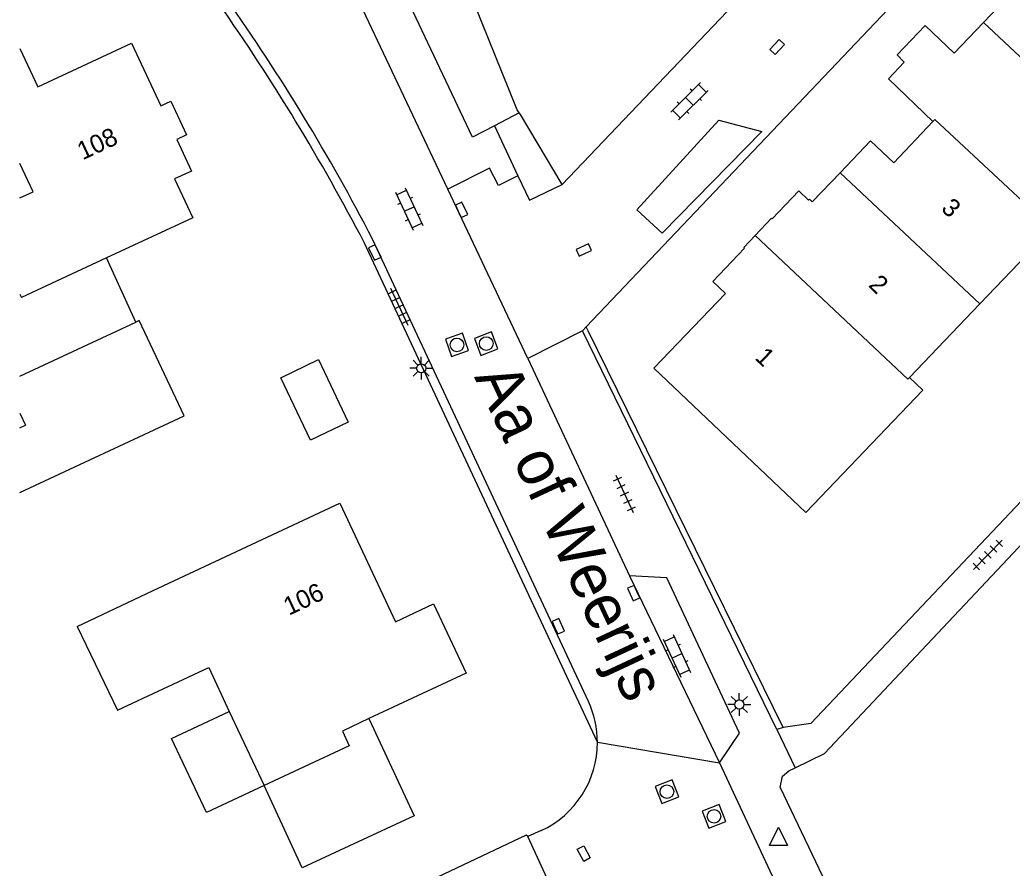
# Model space of a CAD drawing. Extents: x 131000 to 133013, y 393000 to 396501.
# Drawn here: x 131000 to 131054.5, y 395353.2 to 395399.8 of the extents above; entities that cross this region are included whole.
import ezdxf

# ---------------------------------------------------------------- set-up
doc = ezdxf.new("R2010")
doc.units = 0
for name, color, linetype in [('gg-afsc-erfafscheiding', 7, 'Continuous'), ('gg-afsc-muur', 7, 'Continuous'), ('gg-anno-huisnummerreeks BGT', 7, 'Continuous'), ('gg-anno-openbare ruimte label', 7, 'Continuous'), ('gg-bbg-bijgebouw', 7, 'Continuous'), ('gg-bbg-gedigitaliseerde bebouwing', 7, 'Continuous'), ('gg-bbg-gedigitaliseerde bijgebouw', 7, 'Continuous'), ('gg-bbg-hoofdgebouw', 7, 'Continuous'), ('gg-bbg-luifel en loopbrug', 7, 'Continuous'), ('gg-bbg-tussenscheiding', 7, 'Continuous'), ('gg-knt-verharding', 7, 'Continuous'), ('gg-knt-verharding nz', 7, 'Continuous'), ('gt-grn-vlakafsluiter', 7, 'Continuous'), ('gt-grn-weggrens', 7, 'Continuous'), ('gt-symb-klinker verharding', 7, 'Continuous'), ('gt-symb-kolk', 7, 'Continuous'), ('gt-symb-kolk center center', 7, 'Continuous'), ('gt-symb-lichtmast', 7, 'Continuous'), ('gt-symb-rioolschacht', 7, 'Continuous'), ('gt-symb-tegel verharding', 7, 'Continuous'), ('gt-symb-waterafsluiter', 7, 'Continuous')]:
    doc.layers.add(name, color=color, linetype=linetype)

# ---------------------------------------------------------------- blocks, each defined once
blk = doc.blocks.new('gt0-TEG1')
at = {"layer": 'gt-symb-tegel verharding'}
for p, q in [((-1.125, 0), (1.125, 0)), ((-0.9, -0.25), (-0.9, 0.25)), ((-0.45, -0.25), (-0.45, 0.25)), ((0, -0.25), (0, 0.25)), ((0.45, -0.25), (0.45, 0.25)), ((0.9, -0.25), (0.9, 0.25))]:
    blk.add_line(p, q, dxfattribs=at)
blk = doc.blocks.new('gt0-KOLK')
at = {"layer": 'gt-symb-kolk'}
blk.add_lwpolyline([(0, 0), (0.375, 0), (0.375, 0.4), (-0.375, 0.4), (-0.375, 0), (0, 0)], dxfattribs=at)
blk = doc.blocks.new('gt0-KOLKCC')
at = {"layer": 'gt-symb-kolk center center'}
blk.add_lwpolyline([(-0.375, 0.2), (0.375, 0.2), (0.375, -0.2), (-0.375, -0.2)], close=True, dxfattribs=at)
blk = doc.blocks.new('gt0-WAFSL')
at = {"layer": 'gt-symb-waterafsluiter'}
for p, q in [((-0.5, -0.333), (0, 0.667)), ((0, 0.667), (0.5, -0.333)), ((0.5, -0.333), (-0.5, -0.333))]:
    blk.add_line(p, q, dxfattribs=at)
blk = doc.blocks.new('gt0-RS')
at = {"layer": 'gt-symb-rioolschacht'}
blk.add_lwpolyline([(-0.5, -0.5), (0.5, -0.5), (0.5, 0.5), (-0.5, 0.5)], close=True, dxfattribs=at)
blk.add_circle((0, 0), 0.375, dxfattribs=at)
blk = doc.blocks.new('gt0-KL1')
at = {"layer": 'gt-symb-klinker verharding'}
for p, q in [((-1.15, 0.3), (1.15, 0.3)), ((-1, -0.3), (-1, 0.3)), ((-0.5, 0.3), (-0.5, 0.45)), ((0, -0.3), (0, 0.3)), ((0.5, 0.3), (0.5, 0.45)), ((1, -0.3), (1, 0.3)), ((-1.15, -0.3), (1.15, -0.3)), ((-0.5, -0.45), (-0.5, -0.3)), ((0.5, -0.45), (0.5, -0.3))]:
    blk.add_line(p, q, dxfattribs=at)
blk = doc.blocks.new('gt0-LMAST')
at = {"layer": 'gt-symb-lichtmast'}
for p, q in [((-0.005, 0.246), (-0.005, 0.621)), ((-0.182, 0.173), (-0.447, 0.438)), ((0.172, 0.173), (0.437, 0.438)), ((-0.255, -0.004), (-0.63, -0.004)), ((-0.182, -0.181), (-0.447, -0.446)), ((-0.005, -0.254), (-0.005, -0.629)), ((0.437, -0.446), (0.172, -0.181)), ((0.245, -0.004), (0.62, -0.004))]:
    blk.add_line(p, q, dxfattribs=at)
blk.add_circle((-0.005, -0.004), 0.25, dxfattribs=at)

msp = doc.modelspace()

# ---------------------------------------------------------------- linework, layer by layer
at = {"layer": 'gg-afsc-erfafscheiding'}
for p, q in [((131027.491, 395394.563), (131027.422, 395394.657)), ((131041.905, 395360.904), (131031.208, 395382.682)), ((131060.156, 395376.459), (131044.173, 395359.472))]:
    msp.add_line(p, q, dxfattribs=at)
for points in [[(131027.422, 395394.657), (131027.312, 395394.808), (131024.123, 395402.728), (131020.432, 395408.991)], [(131057.244, 395375.718), (131043.42, 395361.111), (131041.905, 395360.904)]]:
    msp.add_lwpolyline(points, dxfattribs=at)
at = {"layer": 'gg-afsc-muur'}
msp.add_line((131006.364, 395383.156), (131004.755, 395386.683), dxfattribs=at)
at = {"layer": 'gg-bbg-bijgebouw'}
for points in [[(131009.017, 395378.011), (131006.56, 395383.248), (131006.364, 395383.156)], [(131014.325, 395380.107), (131016.402, 395381.097), (131018.028, 395377.667), (131015.951, 395376.677), (131014.325, 395380.107)]]:
    msp.add_lwpolyline(points, dxfattribs=at)
at = {"layer": 'gg-bbg-gedigitaliseerde bebouwing'}
for p, q in [((131056.656, 395388.294), (131052.709, 395384.161)), ((131000, 395384.698), (131000.09, 395384.513)), ((131052.709, 395384.161), (131048.85, 395380.12)), ((131011.499, 395361.78), (131013.408, 395357.705))]:
    msp.add_line(p, q, dxfattribs=at)
for points in [[(131000, 395389.982), (131000.727, 395390.321), (131000, 395391.873)], [(131043.145, 395372.702), (131049.58, 395379.42), (131048.85, 395380.12)], [(131003.151, 395366.45), (131005.37, 395361.84), (131010.37, 395364.19), (131011.499, 395361.78)]]:
    msp.add_lwpolyline(points, dxfattribs=at)
at = {"layer": 'gg-bbg-gedigitaliseerde bijgebouw'}
for p, q in [((131000, 395380.188), (131006.364, 395383.156)), ((131000, 395378.166), (131000.308, 395377.506)), ((131000, 395373.806), (131009.017, 395378.011)), ((131000, 395377.362), (131000.308, 395377.506))]:
    msp.add_line(p, q, dxfattribs=at)
at = {"layer": 'gg-bbg-hoofdgebouw'}
for p, q in [((131004.755, 395386.683), (131000.09, 395384.513)), ((131043.145, 395372.702), (131034.807, 395380.626)), ((131018.082, 395359.895), (131013.408, 395357.705))]:
    msp.add_line(p, q, dxfattribs=at)
for points in [[(131069.426, 395396.387), (131061.835, 395403.621), (131059.558, 395401.281), (131058.177, 395402.604), (131055.877, 395400.157), (131054.572, 395401.369), (131052.901, 395399.613)], [(131052.901, 395399.613), (131051.305, 395397.935), (131049.705, 395399.45), (131048.158, 395397.836), (131048.559, 395397.428), (131047.685, 395396.525), (131050.13, 395394.18)], [(131000, 395398.192), (131000.985, 395396.078), (131006.136, 395398.476), (131007.745, 395395.038), (131008.289, 395395.293), (131009.158, 395393.436), (131008.614, 395393.182), (131009.424, 395391.452), (131008.497, 395391.018), (131009.494, 395388.888), (131004.755, 395386.683)], [(131045.032, 395391.365), (131046.695, 395393.114), (131047.983, 395391.901), (131050.13, 395394.18)], [(131045.032, 395391.365), (131043.503, 395389.756), (131043.345, 395389.907), (131043.3, 395389.86), (131042.777, 395390.359), (131041.308, 395388.83), (131041.269, 395388.867), (131040.37, 395387.919)], [(131034.807, 395380.626), (131038.734, 395384.73), (131038.044, 395385.39), (131039.786, 395387.211), (131039.743, 395387.252), (131040.37, 395387.919)], [(131003.151, 395366.45), (131007.327, 395368.413), (131017.569, 395373.222), (131020.632, 395366.702), (131022.708, 395367.679), (131024.496, 395363.877), (131019.169, 395361.386)], [(131019.169, 395361.386), (131017.707, 395360.703), (131018.082, 395359.895)]]:
    msp.add_lwpolyline(points, dxfattribs=at)
at = {"layer": 'gg-bbg-luifel en loopbrug'}
for points in [[(131013.408, 395357.705), (131010.239, 395356.22), (131008.329, 395360.295), (131011.499, 395361.78)], [(131019.169, 395361.386), (131021.651, 395356.039), (131015.505, 395353.187), (131013.408, 395357.705)]]:
    msp.add_lwpolyline(points, dxfattribs=at)
at = {"layer": 'gg-bbg-tussenscheiding'}
msp.add_line((131052.709, 395384.161), (131045.032, 395391.365), dxfattribs=at)
for points in [[(131052.901, 395399.613), (131060.59, 395392.414), (131060.51, 395392.33)], [(131056.656, 395388.294), (131050.229, 395394.285), (131050.13, 395394.18)], [(131040.37, 395387.919), (131048.755, 395380.02), (131048.85, 395380.12)]]:
    msp.add_lwpolyline(points, dxfattribs=at)
at = {"layer": 'gg-knt-verharding'}
for p, q in [((131023.497, 395390.459), (131017.502, 395403.139)), ((131040.069, 395401.518), (131029.777, 395390.712)), ((131027.422, 395394.657), (131026.051, 395393.937)), ((131029.777, 395390.712), (131027.491, 395394.563)), ((131026.051, 395393.937), (131027.348, 395391.187)), ((131027.891, 395381.164), (131023.497, 395390.459)), ((131031.214, 395362.33), (131019.37, 395387.713)), ((131031.712, 395360.082), (131018.919, 395387.498)), ((131030.894, 395382.682), (131027.891, 395381.164)), ((131030.894, 395382.682), (131031.101, 395382.9)), ((131041.554, 395360.792), (131030.894, 395382.682)), ((131027.891, 395381.164), (131033.468, 395369.226)), ((131041.905, 395360.904), (131041.554, 395360.792)), ((131042.565, 395358.68), (131044.173, 395359.472)), ((131038.407, 395358.947), (131043.331, 395348.409)), ((131041.736, 395357.595), (131045.689, 395349.338)), ((131028.617, 395355.238), (131027.893, 395354.903)), ((131029.853, 395350.665), (131027.893, 395354.903))]:
    msp.add_line(p, q, dxfattribs=at)
for points in [[(131057.933, 395411.636), (131057.273, 395410.58), (131056.479, 395409.621), (131031.101, 395382.9)], [(131026.051, 395393.937), (131024.86, 395393.311), (131019.639, 395404.362)], [(131027.348, 395391.187), (131026.272, 395390.659), (131025.785, 395391.618), (131023.497, 395390.459)], [(131038.407, 395358.947), (131039.516, 395360.577), (131035.525, 395369.118), (131033.468, 395369.226)], [(131041.736, 395357.595), (131041.876, 395358.216), (131042.219, 395358.51), (131042.565, 395358.68)], [(131027.893, 395354.903), (131027.794, 395354.983), (131018.018, 395350.353)]]:
    msp.add_lwpolyline(points, dxfattribs=at)
for centre, radius, start, end in [((130914.617, 395333.139), 117.617, 27.52739, 35.0226), ((130915.961, 395333.955), 116.547, 27.46789, 35.06773), ((131026.305, 395360.063), 5.407, 0.1983, 24.7838), ((131026.372, 395360.083), 5.34, 294.8574, 359.9908)]:
    msp.add_arc(centre, radius, start, end, dxfattribs=at)
at = {"layer": 'gg-knt-verharding nz'}
msp.add_line((131033.468, 395369.226), (131038.407, 395358.947), dxfattribs=at)
msp.add_lwpolyline([(131038.385, 395394.254), (131040.735, 395393.624), (131035.261, 395388.041), (131033.872, 395389.331), (131038.385, 395394.254)], dxfattribs=at)
at = {"layer": 'gt-grn-vlakafsluiter'}
msp.add_line((131031.208, 395382.682), (131031.101, 395382.9), dxfattribs=at)
at = {"layer": 'gt-grn-weggrens'}
for p, q in [((131041.554, 395360.792), (131042.565, 395358.68)), ((131031.712, 395360.082), (131038.407, 395358.947))]:
    msp.add_line(p, q, dxfattribs=at)
msp.add_lwpolyline([(131027.348, 395391.187), (131027.978, 395389.851), (131029.777, 395390.712)], dxfattribs=at)

# ---------------------------------------------------------------- block references
at = {"layer": 'gt-symb-klinker verharding'}
for p, rotation in [((131036.761, 395395.286), 44.91895934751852), ((131021.373, 395389.372), -65.04884837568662), ((131036.072, 395364.839), -65.15279434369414)]:
    msp.add_blockref('gt0-KL1', p, dxfattribs=dict(at, rotation=rotation))
at = {"layer": 'gt-symb-kolk'}
for p, rotation in [((131041.724, 395398.135), 46.45841765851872), ((131024.071, 395389.244), -64.5883992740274), ((131019.671, 395387.068), 114.89920052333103), ((131031.048, 395386.937), 25.41160072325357), ((131033.883, 395368.361), 114.20684398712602), ((131029.379, 395366.374), -66.10152212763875)]:
    msp.add_blockref('gt0-KOLK', p, dxfattribs=dict(at, rotation=rotation))
at = {"layer": 'gt-symb-kolk center center', "rotation": -61.819605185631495}
msp.add_blockref('gt0-KOLKCC', (131030.957, 395353.971), dxfattribs=at)
at = {"layer": 'gt-symb-lichtmast'}
for p in [(131022.041, 395380.629), (131039.504, 395362.165)]:
    msp.add_blockref('gt0-LMAST', p, dxfattribs=at)
at = {"layer": 'gt-symb-rioolschacht'}
for p, rotation in [((131025.604, 395381.978), 110.79072527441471), ((131023.999, 395381.91), 109.3224823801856), ((131035.528, 395357.373), 110.86466118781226), ((131038.112, 395356.018), 111.84397692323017)]:
    msp.add_blockref('gt0-RS', p, dxfattribs=dict(at, rotation=rotation))
at = {"layer": 'gt-symb-tegel verharding'}
for p, rotation in [((131020.822, 395384.006), -64.97272120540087), ((131033.203, 395373.726), -65.04884837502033), ((131053.143, 395370.377), -134.67584063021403)]:
    msp.add_blockref('gt0-TEG1', p, dxfattribs=dict(at, rotation=rotation))
at = {"layer": 'gt-symb-waterafsluiter'}
msp.add_blockref('gt0-WAFSL', (131041.653, 395354.753), dxfattribs=at)

# ---------------------------------------------------------------- texts
at = {"layer": 'gg-anno-huisnummerreeks BGT'}
for s, rotation, p in [('108', 25.1, (131003.447, 395392.038)), ('3', 316.7, (131050.529, 395389.336)), ('2', 316.1, (131046.544, 395385.145)), ('1', 316.3, (131040.311, 395381.154)), ('106', 25.2, (131014.771, 395367.029))]:
    msp.add_text(s, height=1, rotation=rotation, dxfattribs=at).set_placement(p)
at = {"layer": 'gg-anno-openbare ruimte label'}
msp.add_text('Aa of Weerijs', height=2.5, rotation=295, dxfattribs=at).set_placement((131024.928, 395380.153))

doc.saveas('drawing.dxf')
